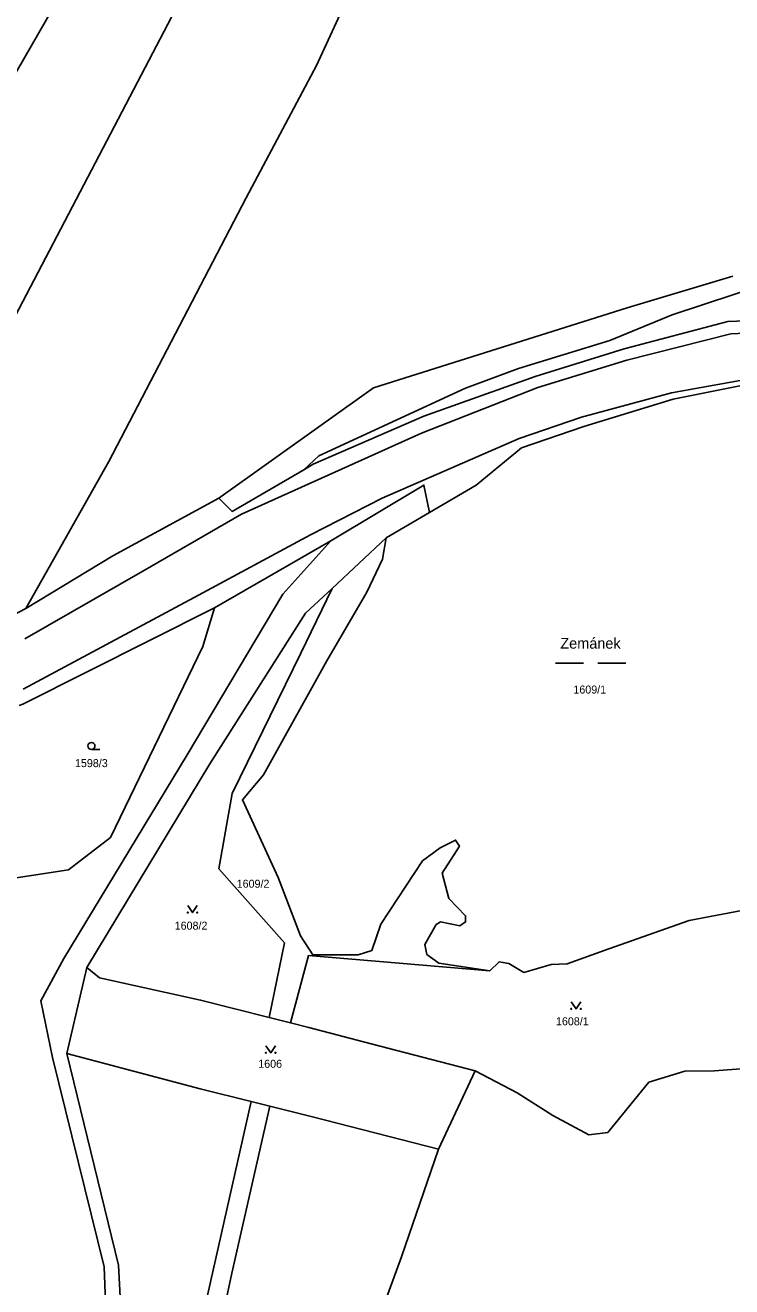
# Model space of a CAD drawing. Extents: x -679220 to -673243, y -1075091 to -1066557.
# Drawn here: x -677370.2 to -677220.1, y -1071521.5 to -1071253.4 of the extents above; entities that cross this region are included whole.
import ezdxf

# ---------------------------------------------------------------- set-up
doc = ezdxf.new("R2010")
doc.units = 0
for name, color, linetype in [('Hranice parcel', 7, 'Continuous'), ('Parcelní čísla', 7, 'Continuous'), ('Pop  PČ popisy', 7, 'Continuous'), ('Vnitřní kresba', 7, 'Continuous'), ('Značky kultur', 7, 'Continuous')]:
    doc.layers.add(name, color=color, linetype=linetype)

msp = doc.modelspace()

# ---------------------------------------------------------------- linework, layer by layer
at = {"layer": 'Hranice parcel'}
for p, q in [((-677284.36, -1071356.97), (-677293.52, -1071362.39)), ((-677330.04, -1071377.21), (-677305.32, -1071362.98)), ((-677293.52, -1071362.39), (-677305.01, -1071373.09)), ((-677357.1, -1071453.62), (-677361.41, -1071471.95)), ((-677318.4, -1071464.25), (-677313.85, -1071465.4)), ((-677282.42, -1071492.25), (-677274.67, -1071475.57)), ((-677318.26, -1071483.13), (-677322.24, -1071482.13))]:
    msp.add_line(p, q, dxfattribs=at)
for points in [[(-677446.23, -1071394.84), (-677398.54, -1071309.27), (-677358.11, -1071238.97), (-677338.1, -1071197.66), (-677305.14, -1071124.01), (-677300, -1071114.07), (-677294.36, -1071105.39), (-677284, -1071092.73)], [(-677410.75, -1071391.22), (-677398.4, -1071364.98), (-677330.13, -1071234.44), (-677315.59, -1071202.78), (-677301.66, -1071173.83), (-677292.63, -1071156.61), (-677279.86, -1071134.45), (-677272.51, -1071123.74), (-677262.39, -1071111.51)], [(-677370.1, -1071377.35), (-677352.44, -1071346.16), (-677323.27, -1071290.08), (-677308.34, -1071261.98), (-677293.66, -1071230.12), (-677275.96, -1071194.09), (-677262.67, -1071169.28), (-677237.03, -1071127.03)], [(-677181.35, -1071302.15), (-677191.6, -1071304.66), (-677201.18, -1071305.72), (-677212.84, -1071308.39), (-677232.82, -1071314.95), (-677246.01, -1071320.41), (-677265.45, -1071326.41), (-677276.71, -1071330.56), (-677307.88, -1071344.9), (-677311.05, -1071347.88)], [(-677219.93, -1071306.77), (-677242.36, -1071313.51), (-677296.21, -1071330.52), (-677329.06, -1071353.96)], [(-677311.05, -1071347.88), (-677309.08, -1071346.73), (-677285.54, -1071336.47), (-677261.93, -1071328.09), (-677243.02, -1071322.21), (-677220.98, -1071316.41), (-677197.76, -1071315.52)], [(-677284.36, -1071356.97), (-677274.45, -1071351.18), (-677264.79, -1071343.26), (-677251.57, -1071338.67), (-677232.59, -1071332.89), (-677210.29, -1071328.44), (-677191.79, -1071328.84), (-677187.75, -1071329.8)], [(-677329.06, -1071353.96), (-677326.29, -1071356.76), (-677311.05, -1071347.88)], [(-677305.32, -1071362.98), (-677285.54, -1071351.15), (-677284.36, -1071356.97)], [(-677329.06, -1071353.96), (-677351.64, -1071366.18), (-677370.1, -1071377.35)], [(-677547.65, -1071874.9), (-677512.13, -1071839.9), (-677494.84, -1071813.59), (-677477.52, -1071787.54), (-677474.59, -1071780.52), (-677470.62, -1071763.59), (-677466.53, -1071728.98), (-677464.55, -1071710.33), (-677463.26, -1071667.2), (-677450.4, -1071640.86), (-677427.79, -1071619.2), (-677404.1, -1071607.74), (-677392.74, -1071599.33), (-677364.3, -1071568.01), (-677352.33, -1071547.38), (-677353.42, -1071517.27), (-677364.45, -1071472.8), (-677366.9, -1071460.72), (-677361.99, -1071451.74), (-677335.82, -1071408.46), (-677315.48, -1071374.36), (-677305.32, -1071362.98)], [(-677293.52, -1071362.39), (-677294.32, -1071366.91), (-677297.67, -1071373.87), (-677306.15, -1071388.5), (-677319.57, -1071412.7), (-677324.09, -1071418), (-677316.5, -1071434.53), (-677311.75, -1071446.89), (-677309.16, -1071450.97), (-677299.48, -1071450.98), (-677296.56, -1071450.03), (-677294.71, -1071444.45), (-677285.8, -1071430.99), (-677282.05, -1071428.21), (-677278.8, -1071426.58), (-677277.98, -1071427.85), (-677281.67, -1071433.62), (-677280.24, -1071439.02), (-677276.67, -1071442.64), (-677276.67, -1071443.97), (-677277.89, -1071444.83), (-677282.01, -1071443.97), (-677282.96, -1071444.52), (-677285.31, -1071448.77), (-677284.89, -1071450.87), (-677282.38, -1071452.71), (-677271.55, -1071454.38)], [(-677305.01, -1071373.09), (-677310.68, -1071378.37), (-677331.01, -1071410.38), (-677357.1, -1071453.62)], [(-677305.01, -1071373.09), (-677311.71, -1071386.83), (-677326.25, -1071416.7), (-677329.08, -1071432.66), (-677315.11, -1071448.43), (-677318.4, -1071464.25)], [(-677370.1, -1071377.35), (-677387.65, -1071386.54), (-677410.75, -1071391.22)], [(-677378.65, -1071435.6), (-677361.04, -1071432.92), (-677352.11, -1071426.05), (-677332.52, -1071385.41), (-677330.04, -1071377.21)], [(-677371.5, -1071397.98), (-677370.72, -1071397.69), (-677330.04, -1071377.21)], [(-677271.55, -1071454.38), (-677269.57, -1071452.41), (-677267.49, -1071452.79), (-677264.31, -1071454.7), (-677258.51, -1071453), (-677255.12, -1071452.84), (-677246.22, -1071449.65), (-677229.19, -1071443.68), (-677215.04, -1071440.96), (-677211.16, -1071440.32), (-677208.81, -1071440.53), (-677208.94, -1071439.35), (-677208.29, -1071439.28), (-677208.38, -1071438.49), (-677207.29, -1071438.36), (-677207.2, -1071439.16), (-677203.22, -1071438.72), (-677203.05, -1071440.21), (-677202.43, -1071440.7), (-677200, -1071442.46), (-677191.2, -1071444.16), (-677191.74, -1071445.21), (-677189.38, -1071445.45)], [(-677274.67, -1071475.57), (-677265.72, -1071480.28), (-677258.14, -1071485.09), (-677250.48, -1071489.23), (-677246.47, -1071488.69), (-677237.75, -1071477.99), (-677230.1, -1071475.71), (-677223.83, -1071475.57), (-677217.31, -1071475.08), (-677214.78, -1071472.45), (-677210.24, -1071469.58), (-677205.95, -1071467.38), (-677198.25, -1071462.29), (-677188.5, -1071457.38), (-677181.88, -1071453.19), (-677176.35, -1071448.88), (-677172.13, -1071442.93), (-677171.59, -1071440.78)], [(-677313.85, -1071465.4), (-677310.08, -1071451.1), (-677271.55, -1071454.38)], [(-677318.4, -1071464.25), (-677332.98, -1071460.57), (-677354.44, -1071455.81), (-677357.1, -1071453.62)], [(-677274.67, -1071475.57), (-677296.72, -1071469.9), (-677309.99, -1071466.37), (-677313.85, -1071465.4)], [(-677361.41, -1071471.95), (-677350.43, -1071516.86), (-677349.56, -1071533.03), (-677349.29, -1071547.83), (-677361.83, -1071569.86), (-677390.7, -1071601.66), (-677402.66, -1071610.43), (-677426.13, -1071621.73), (-677447.8, -1071642.64), (-677460.12, -1071667.74), (-677461.31, -1071710.35), (-677463.55, -1071729.64)], [(-677322.24, -1071482.13), (-677333.05, -1071479.4), (-677361.41, -1071471.95)], [(-677449.46, -1071732.84), (-677430.89, -1071685.08), (-677401.23, -1071649.29), (-677387.93, -1071633.95), (-677371.26, -1071613.2), (-677344.18, -1071579.41), (-677335.48, -1071540.9), (-677322.24, -1071482.13)], [(-677318.26, -1071483.13), (-677326.3, -1071518.6), (-677329.7, -1071534.55), (-677337.68, -1071566.95)], [(-677282.42, -1071492.25), (-677309.23, -1071485.41), (-677318.26, -1071483.13)], [(-677330.83, -1071614.4), (-677324.98, -1071609.32), (-677318.48, -1071592.22), (-677306.46, -1071559.12), (-677298.39, -1071537.17), (-677290.26, -1071515.15), (-677282.42, -1071492.25)]]:
    msp.add_lwpolyline(points, dxfattribs=at)
at = {"layer": 'Vnitřní kresba'}
for p, q in [((-677220.35, -1071319), (-677242.44, -1071324.59)), ((-677197.24, -1071318.1), (-677220.35, -1071319)), ((-677242.44, -1071324.59), (-677261.36, -1071330.44)), ((-677210.52, -1071327.51), (-677232.93, -1071331.53)), ((-677286.07, -1071340.15), (-677261.36, -1071330.44)), ((-677232.93, -1071331.53), (-677252.05, -1071336.71)), ((-677252.05, -1071336.71), (-677265.28, -1071341.27)), ((-677324.27, -1071357.36), (-677286.07, -1071340.15)), ((-677265.28, -1071341.27), (-677294.43, -1071353.96)), ((-677294.43, -1071353.96), (-677309.59, -1071361.71)), ((-677345.23, -1071369.45), (-677324.27, -1071357.36)), ((-677309.59, -1071361.71), (-677334.36, -1071375)), ((-677370.33, -1071383.83), (-677345.23, -1071369.45)), ((-677334.36, -1071375), (-677370.63, -1071394.52))]:
    msp.add_line(p, q, dxfattribs=at)
at = {"layer": 'Značky kultur'}
for p, q in [((-677257.61, -1071389), (-677251.61, -1071389)), ((-677248.61, -1071389), (-677242.61, -1071389)), ((-677356.15, -1071407.32), (-677354.4, -1071407.32))]:
    msp.add_line(p, q, dxfattribs=at)
for points in [[(-677335.69, -1071440.48), (-677334.69, -1071441.98), (-677333.69, -1071440.48)], [(-677254.22, -1071460.94), (-677253.22, -1071462.44), (-677252.22, -1071460.94)], [(-677319.08, -1071470.26), (-677318.08, -1071471.76), (-677317.08, -1071470.26)]]:
    msp.add_lwpolyline(points, dxfattribs=at)
for centre, radius in [((-677356.15, -1071406.57), 0.75), ((-677335.69, -1071441.98), 0.1), ((-677333.69, -1071441.98), 0.1), ((-677254.22, -1071462.44), 0.1), ((-677252.22, -1071462.44), 0.1), ((-677319.08, -1071471.76), 0.1), ((-677317.08, -1071471.76), 0.1)]:
    msp.add_circle(centre, radius, dxfattribs=at)

# ---------------------------------------------------------------- texts
at = {"layer": 'Parcelní čísla'}
for s, p in [('1609/1', (-677253.78, -1071395.44)), ('1598/3', (-677359.65, -1071411.07)), ('1609/2', (-677325.3, -1071436.7)), ('1608/2', (-677338.47, -1071445.61)), ('1608/1', (-677257.48, -1071465.93)), ('1606', (-677320.72, -1071474.96))]:
    msp.add_text(s, height=1.7, dxfattribs=at).set_placement(p)
at = {"layer": 'Pop  PČ popisy'}
msp.add_text('Zemánek', height=2.3, dxfattribs=at).set_placement((-677256.56, -1071385.91))

doc.saveas('drawing.dxf')
